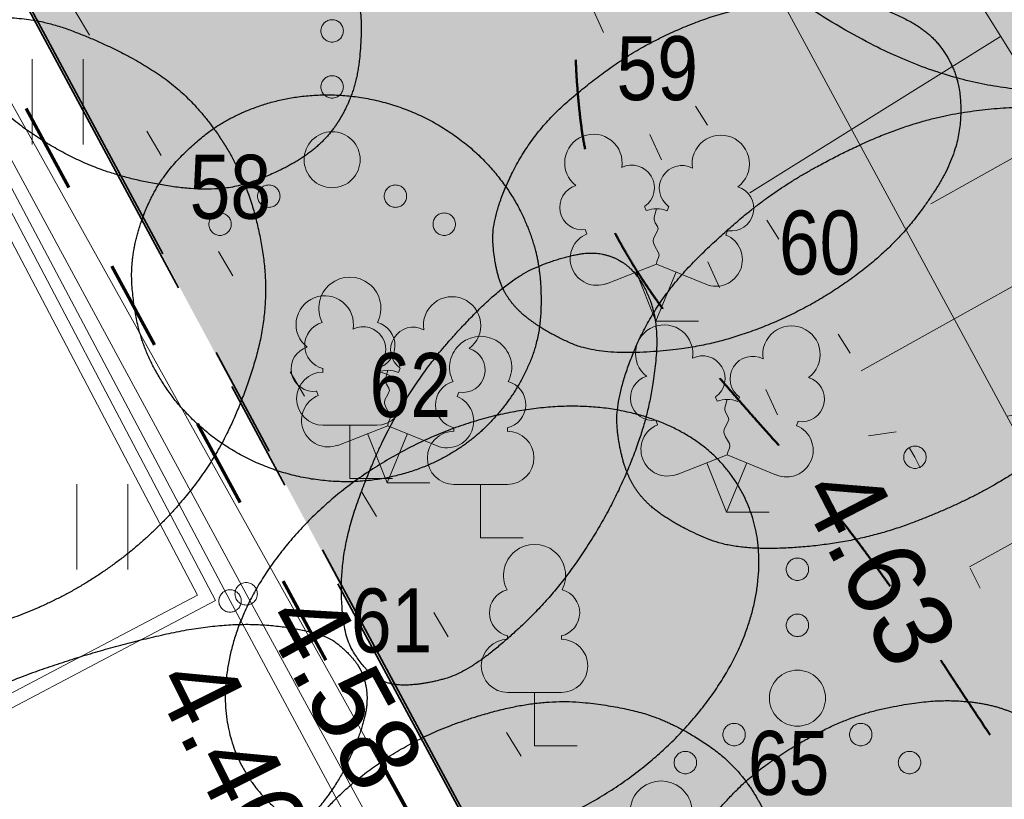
# Model space of a CAD drawing. Header units: metres. Extents: x 538891 to 1080079, y 6588829 to 13178720.
# Tile 258 of 656: x 539827 to 539836, y 6589202 to 6589209. Entities that reach past the tile are written whole.
import ezdxf

# ---------------------------------------------------------------- set-up
doc = ezdxf.new("R2010")
doc.units = ezdxf.units.M
doc.header["$LTSCALE"] = 0.4
for name, pattern in [('KATASTRIPIIR', [17.5, 10, -2.5, 2.5, -2.5]), ('KOLVIK', [3.125, 0.625, -2.5]), ('NOLVAALL', [3, 0.5, -2.5]), ('VW-02 Medium Dashed', [4, 2, -2])]:
    doc.linetypes.add(name, pattern=pattern)
for name, color, linetype in [('DENDRO', 7, 'Continuous'), ('GEO', 7, 'Continuous'), ('KINO_ASENDIPLAAN', 7, 'Continuous'), ('KINO_PINNAKATTED 2', 7, 'Continuous')]:
    doc.layers.add(name, color=color, linetype=linetype)
doc.styles.add('Arial Narrow', font='ARIALN.TTF')
doc.styles.add('HK Explorer Book', font='txt')
doc.linetypes.add('MP_KBL', pattern='A,0,[1,MP_KBL.shx,S=1,R=0,X=0,Y=-0.5],-18.999', length=18.999)
doc.linetypes.add('SI_VKBL', pattern='A,0,[1,SI_VKBL.shx,S=1,R=0,X=0,Y=-1.25],-53.74875', length=53.74875)

# ---------------------------------------------------------------- blocks, each defined once
blk = doc.blocks.new('Landscape Area-226')
at = {"linetype": 'Continuous', "lineweight": 0}
blk.add_hatch(color=254, dxfattribs=at).paths.add_polyline_path([(-67.4667, 134.8177), (-71.4603, 132.7807), (-67.19, 124.86), (0, 0), (5.5527, -10.1407), (15.558, -4.9073), (-6.4218, 38.1565), (-7.3336, 37.6978), (-24.2379, 70.6102), (-25.1285, 70.1556), (-55.7026, 130.0573)])
blk = doc.blocks.new('LEHTP1')
at = {"color": 252, "linetype": 'Continuous', "lineweight": 9, "true_color": 0x888888}
for p, q in [((-0.48, 1.96), (-0.48, 1.9)), ((0.48, 1.96), (0.48, 1.9)), ((0.48, 0.95), (-0.48, 0.95)), ((0, 0), (0, 0.95)), ((0.76, 0), (0, 0))]:
    blk.add_line(p, q, dxfattribs=at)
for centre, radius, start, end in [((0, 3.04), 0.554, 332.5799, 207.4201), ((-0.38, 2.375), 0.425, 105.2441, 257.079), ((0.38, 2.375), 0.425, 282.921, 74.7559), ((-0.475, 1.425), 0.475, 90, 270), ((0.475, 1.425), 0.475, 270, 90)]:
    blk.add_arc(centre, radius, start, end, dxfattribs=at)
blk = doc.blocks.new('LEHTP2')
at = {"color": 252, "linetype": 'Continuous', "lineweight": 9, "true_color": 0x888888}
for p, q in [((-0.17, 1.98), (-0.2, 2.05)), ((0.2, 1.97), (0.23, 2.05)), ((-1.23, 1.56), (-1.26, 1.64)), ((1.25, 1.54), (1.28, 1.62)), ((-0.88, 0.67), (0.01, 1.02)), ((0, 0), (-0.35, 0.88)), ((0, 0), (0.36, 0.88)), ((0.01, 1.02), (0.89, 0.66)), ((0.76, 0), (0, 0))]:
    blk.add_line(p, q, dxfattribs=at)
at = {"color": 252, "linetype": 'Continuous', "lineweight": 9, "true_color": 0x888888, "flags": 128}
blk.add_lwpolyline([(0.01, 2.01), (-0.03, 1.86), (-0.03, 1.82), (-0.01, 1.76), (0.03, 1.69), (0.04, 1.65), (0.01, 1.58), (-0.04, 1.48), (-0.05, 1.43), (-0.04, 1.4), (-0.02, 1.34), (0.05, 1.22), (0.06, 1.18), (0.05, 1.14), (0.02, 1.07), (0.01, 1.02)], dxfattribs=at)
at = {"color": 252, "linetype": 'Continuous', "lineweight": 9, "true_color": 0x888888}
for centre, radius, start, end in [((-1.114, 2.828), 0.512, 350.4856, 111.5002), ((-1.114, 2.828), 0.512, 111.5027, 232.5173), ((1.158, 2.811), 0.512, 67.6168, 188.6314), ((1.158, 2.811), 0.512, 306.5997, 67.6143), ((-0.429, 2.384), 0.403, 305.1345, 116.705), ((0.465, 2.377), 0.403, 62.412, 233.9825), ((-1.312, 2.036), 0.403, 106.2979, 277.8684), ((1.344, 2.015), 0.403, 261.2486, 72.8191), ((0.008, 1.535), 0.475, 66.7655, 111.5015), ((-1.053, 1.117), 0.475, 111.5014, 291.5004), ((1.07, 1.101), 0.475, 247.6166, 67.6155)]:
    blk.add_arc(centre, radius, start, end, dxfattribs=at)
blk = doc.blocks.new('VQSA')
at = {"color": 7, "linetype": 'Continuous', "lineweight": 9, "flags": 128}
for points in [[(0.2, 2.3), (0.199, 2.28), (0.196, 2.261), (0.191, 2.242), (0.185, 2.223), (0.176, 2.206), (0.166, 2.189), (0.155, 2.173), (0.141, 2.159), (0.127, 2.145), (0.111, 2.134), (0.094, 2.124), (0.077, 2.115), (0.058, 2.109), (0.039, 2.104), (0.02, 2.101), (0, 2.1), (-0.02, 2.101), (-0.039, 2.104), (-0.058, 2.109), (-0.077, 2.115), (-0.094, 2.124), (-0.111, 2.134), (-0.127, 2.145), (-0.141, 2.159), (-0.155, 2.173), (-0.166, 2.189), (-0.176, 2.206), (-0.185, 2.223), (-0.191, 2.242), (-0.196, 2.261), (-0.199, 2.28), (-0.2, 2.3), (-0.199, 2.32), (-0.196, 2.339), (-0.191, 2.358), (-0.185, 2.377), (-0.176, 2.394), (-0.166, 2.411), (-0.155, 2.427), (-0.141, 2.441), (-0.127, 2.455), (-0.111, 2.466), (-0.094, 2.476), (-0.077, 2.485), (-0.058, 2.491), (-0.039, 2.496), (-0.02, 2.499), (0, 2.5), (0.02, 2.499), (0.039, 2.496), (0.058, 2.491), (0.077, 2.485), (0.094, 2.476), (0.111, 2.466), (0.127, 2.455), (0.141, 2.441), (0.155, 2.427), (0.166, 2.411), (0.176, 2.394), (0.185, 2.377), (0.191, 2.358), (0.196, 2.339), (0.199, 2.32)], [(0.2, 1.3), (0.199, 1.28), (0.196, 1.261), (0.191, 1.242), (0.185, 1.223), (0.176, 1.206), (0.166, 1.189), (0.155, 1.173), (0.141, 1.159), (0.127, 1.145), (0.111, 1.134), (0.094, 1.124), (0.077, 1.115), (0.058, 1.109), (0.039, 1.104), (0.02, 1.101), (0, 1.1), (-0.02, 1.101), (-0.039, 1.104), (-0.058, 1.109), (-0.077, 1.115), (-0.094, 1.124), (-0.111, 1.134), (-0.127, 1.145), (-0.141, 1.159), (-0.155, 1.173), (-0.166, 1.189), (-0.176, 1.206), (-0.185, 1.223), (-0.191, 1.242), (-0.196, 1.261), (-0.199, 1.28), (-0.2, 1.3), (-0.199, 1.32), (-0.196, 1.339), (-0.191, 1.358), (-0.185, 1.377), (-0.176, 1.394), (-0.166, 1.411), (-0.155, 1.427), (-0.141, 1.441), (-0.127, 1.455), (-0.111, 1.466), (-0.094, 1.476), (-0.077, 1.485), (-0.058, 1.491), (-0.039, 1.496), (-0.02, 1.499), (0, 1.5), (0.02, 1.499), (0.039, 1.496), (0.058, 1.491), (0.077, 1.485), (0.094, 1.476), (0.111, 1.466), (0.127, 1.455), (0.141, 1.441), (0.155, 1.427), (0.166, 1.411), (0.176, 1.394), (0.185, 1.377), (0.191, 1.358), (0.196, 1.339), (0.199, 1.32)], [(0.5, 0), (0.498, -0.049), (0.49, -0.098), (0.478, -0.145), (0.462, -0.191), (0.441, -0.236), (0.416, -0.278), (0.387, -0.317), (0.354, -0.354), (0.317, -0.387), (0.278, -0.416), (0.236, -0.441), (0.191, -0.462), (0.145, -0.478), (0.098, -0.49), (0.049, -0.498), (0, -0.5), (-0.049, -0.498), (-0.098, -0.49), (-0.145, -0.478), (-0.191, -0.462), (-0.236, -0.441), (-0.278, -0.416), (-0.317, -0.387), (-0.354, -0.354), (-0.387, -0.317), (-0.416, -0.278), (-0.441, -0.236), (-0.462, -0.191), (-0.478, -0.145), (-0.49, -0.098), (-0.498, -0.049), (-0.5, 0), (-0.498, 0.049), (-0.49, 0.098), (-0.478, 0.145), (-0.462, 0.191), (-0.441, 0.236), (-0.416, 0.278), (-0.387, 0.317), (-0.354, 0.354), (-0.317, 0.387), (-0.278, 0.416), (-0.236, 0.441), (-0.191, 0.462), (-0.145, 0.478), (-0.098, 0.49), (-0.049, 0.498), (0, 0.5), (0.049, 0.498), (0.098, 0.49), (0.145, 0.478), (0.191, 0.462), (0.236, 0.441), (0.278, 0.416), (0.317, 0.387), (0.354, 0.354), (0.387, 0.317), (0.416, 0.278), (0.441, 0.236), (0.462, 0.191), (0.478, 0.145), (0.49, 0.098), (0.498, 0.049)], [(-0.93, -0.65), (-0.931, -0.67), (-0.934, -0.689), (-0.939, -0.708), (-0.945, -0.727), (-0.954, -0.744), (-0.964, -0.761), (-0.975, -0.777), (-0.989, -0.791), (-1.003, -0.805), (-1.019, -0.816), (-1.036, -0.826), (-1.053, -0.835), (-1.072, -0.841), (-1.091, -0.846), (-1.11, -0.849), (-1.13, -0.85), (-1.15, -0.849), (-1.169, -0.846), (-1.188, -0.841), (-1.207, -0.835), (-1.224, -0.826), (-1.241, -0.816), (-1.257, -0.805), (-1.271, -0.791), (-1.285, -0.777), (-1.296, -0.761), (-1.306, -0.744), (-1.315, -0.727), (-1.321, -0.708), (-1.326, -0.689), (-1.329, -0.67), (-1.33, -0.65), (-1.329, -0.63), (-1.326, -0.611), (-1.321, -0.592), (-1.315, -0.573), (-1.306, -0.556), (-1.296, -0.539), (-1.285, -0.523), (-1.271, -0.509), (-1.257, -0.495), (-1.241, -0.484), (-1.224, -0.474), (-1.207, -0.465), (-1.188, -0.459), (-1.169, -0.454), (-1.15, -0.451), (-1.13, -0.45), (-1.11, -0.451), (-1.091, -0.454), (-1.072, -0.459), (-1.053, -0.465), (-1.036, -0.474), (-1.019, -0.484), (-1.003, -0.495), (-0.989, -0.509), (-0.975, -0.523), (-0.964, -0.539), (-0.954, -0.556), (-0.945, -0.573), (-0.939, -0.592), (-0.934, -0.611), (-0.931, -0.63)], [(1.33, -0.65), (1.329, -0.67), (1.326, -0.689), (1.321, -0.708), (1.315, -0.727), (1.306, -0.744), (1.296, -0.761), (1.285, -0.777), (1.271, -0.791), (1.257, -0.805), (1.241, -0.816), (1.224, -0.826), (1.207, -0.835), (1.188, -0.841), (1.169, -0.846), (1.15, -0.849), (1.13, -0.85), (1.11, -0.849), (1.091, -0.846), (1.072, -0.841), (1.053, -0.835), (1.036, -0.826), (1.019, -0.816), (1.003, -0.805), (0.989, -0.791), (0.975, -0.777), (0.964, -0.761), (0.954, -0.744), (0.945, -0.727), (0.939, -0.708), (0.934, -0.689), (0.931, -0.67), (0.93, -0.65), (0.931, -0.63), (0.934, -0.611), (0.939, -0.592), (0.945, -0.573), (0.954, -0.556), (0.964, -0.539), (0.975, -0.523), (0.989, -0.509), (1.003, -0.495), (1.019, -0.484), (1.036, -0.474), (1.053, -0.465), (1.072, -0.459), (1.091, -0.454), (1.11, -0.451), (1.13, -0.45), (1.15, -0.451), (1.169, -0.454), (1.188, -0.459), (1.207, -0.465), (1.224, -0.474), (1.241, -0.484), (1.257, -0.495), (1.271, -0.509), (1.285, -0.523), (1.296, -0.539), (1.306, -0.556), (1.315, -0.573), (1.321, -0.592), (1.326, -0.611), (1.329, -0.63)], [(-1.8, -1.15), (-1.801, -1.17), (-1.804, -1.189), (-1.809, -1.208), (-1.815, -1.227), (-1.824, -1.244), (-1.834, -1.261), (-1.845, -1.277), (-1.859, -1.291), (-1.873, -1.305), (-1.889, -1.316), (-1.906, -1.326), (-1.923, -1.335), (-1.942, -1.341), (-1.961, -1.346), (-1.98, -1.349), (-2, -1.35), (-2.02, -1.349), (-2.039, -1.346), (-2.058, -1.341), (-2.077, -1.335), (-2.094, -1.326), (-2.111, -1.316), (-2.127, -1.305), (-2.141, -1.291), (-2.155, -1.277), (-2.166, -1.261), (-2.176, -1.244), (-2.185, -1.227), (-2.191, -1.208), (-2.196, -1.189), (-2.199, -1.17), (-2.2, -1.15), (-2.199, -1.13), (-2.196, -1.111), (-2.191, -1.092), (-2.185, -1.073), (-2.176, -1.056), (-2.166, -1.039), (-2.155, -1.023), (-2.141, -1.009), (-2.127, -0.995), (-2.111, -0.984), (-2.094, -0.974), (-2.077, -0.965), (-2.058, -0.959), (-2.039, -0.954), (-2.02, -0.951), (-2, -0.95), (-1.98, -0.951), (-1.961, -0.954), (-1.942, -0.959), (-1.923, -0.965), (-1.906, -0.974), (-1.889, -0.984), (-1.873, -0.995), (-1.859, -1.009), (-1.845, -1.023), (-1.834, -1.039), (-1.824, -1.056), (-1.815, -1.073), (-1.809, -1.092), (-1.804, -1.111), (-1.801, -1.13)], [(2.2, -1.15), (2.199, -1.17), (2.196, -1.189), (2.191, -1.208), (2.185, -1.227), (2.176, -1.244), (2.166, -1.261), (2.155, -1.277), (2.141, -1.291), (2.127, -1.305), (2.111, -1.316), (2.094, -1.326), (2.077, -1.335), (2.058, -1.341), (2.039, -1.346), (2.02, -1.349), (2, -1.35), (1.98, -1.349), (1.961, -1.346), (1.942, -1.341), (1.923, -1.335), (1.906, -1.326), (1.889, -1.316), (1.873, -1.305), (1.859, -1.291), (1.845, -1.277), (1.834, -1.261), (1.824, -1.244), (1.815, -1.227), (1.809, -1.208), (1.804, -1.189), (1.801, -1.17), (1.8, -1.15), (1.801, -1.13), (1.804, -1.111), (1.809, -1.092), (1.815, -1.073), (1.824, -1.056), (1.834, -1.039), (1.845, -1.023), (1.859, -1.009), (1.873, -0.995), (1.889, -0.984), (1.906, -0.974), (1.923, -0.965), (1.942, -0.959), (1.961, -0.954), (1.98, -0.951), (2, -0.95), (2.02, -0.951), (2.039, -0.954), (2.058, -0.959), (2.077, -0.965), (2.094, -0.974), (2.111, -0.984), (2.127, -0.995), (2.141, -1.009), (2.155, -1.023), (2.166, -1.039), (2.176, -1.056), (2.185, -1.073), (2.191, -1.092), (2.196, -1.111), (2.199, -1.13)]]:
    blk.add_lwpolyline(points, close=True, dxfattribs=at)
blk = doc.blocks.new('HEIN')
at = {"color": 7, "linetype": 'Continuous', "lineweight": 9}
for p, q in [((-0.455, 0.761), (-0.455, -0.761)), ((0.455, 0.761), (0.455, -0.761))]:
    blk.add_line(p, q, dxfattribs=at)

msp = doc.modelspace()

# ---------------------------------------------------------------- hatches: boundary and pattern name
at = {"layer": 'DENDRO', "linetype": 'Continuous', "lineweight": 0, "true_color": 0xff9f7f}
msp.add_hatch(color=21, dxfattribs=at).paths.add_polyline_path([(539832.1264, 6589223.9758), (539832.0564, 6589224.0308), (539831.9855, 6589224.0844), (539831.9135, 6589224.1367), (539831.8406, 6589224.1877), (539831.7666, 6589224.2373), (539831.6917, 6589224.2856), (539831.6158, 6589224.3326), (539831.5388, 6589224.3782), (539831.463, 6589224.4217), (539831.3902, 6589224.4621), (539831.3205, 6589224.4994), (539831.254, 6589224.5338), (539831.1905, 6589224.5651), (539831.1302, 6589224.5933), (539831.073, 6589224.6186), (539831.0188, 6589224.6408), (539830.9677, 6589224.6609), (539830.9194, 6589224.6798), (539830.8739, 6589224.6974), (539830.8313, 6589224.7139), (539830.7916, 6589224.7291), (539830.7547, 6589224.7432), (539830.7207, 6589224.756), (539830.6895, 6589224.7676), (539830.6606, 6589224.7783), (539830.6336, 6589224.7883), (539830.6085, 6589224.7977), (539830.5853, 6589224.8063), (539830.5639, 6589224.8143), (539830.5444, 6589224.8216), (539830.5268, 6589224.8283), (539830.511, 6589224.8342), (539830.4941, 6589224.8406), (539830.4731, 6589224.8485), (539830.448, 6589224.858), (539830.4188, 6589224.869), (539830.3855, 6589224.8815), (539830.348, 6589224.8955), (539830.3064, 6589224.911), (539830.2608, 6589224.9281), (539830.2102, 6589224.9466), (539830.1538, 6589224.9662), (539830.0916, 6589224.9871), (539830.0237, 6589225.0092), (539829.9499, 6589225.0325), (539829.8705, 6589225.057), (539829.7852, 6589225.0828), (539829.6941, 6589225.1097), (539829.5995, 6589225.136), (539829.5034, 6589225.1597), (539829.4058, 6589225.1808), (539829.3068, 6589225.1993), (539829.2063, 6589225.2153), (539829.1044, 6589225.2287), (539829.001, 6589225.2395), (539828.8962, 6589225.2477), (539828.7934, 6589225.2517), (539828.6961, 6589225.2499), (539828.6043, 6589225.2422), (539828.518, 6589225.2286), (539828.4373, 6589225.2092), (539828.362, 6589225.184), (539828.2922, 6589225.1529), (539828.2279, 6589225.1159), (539828.1681, 6589225.0747), (539828.1116, 6589225.0306), (539828.0585, 6589224.9836), (539828.0087, 6589224.9339), (539827.9623, 6589224.8814), (539827.9193, 6589224.826), (539827.8796, 6589224.7678), (539827.8433, 6589224.7068), (539827.8097, 6589224.6433), (539827.778, 6589224.5776), (539827.7482, 6589224.5097), (539827.7205, 6589224.4397), (539827.6947, 6589224.3674), (539827.6709, 6589224.2929), (539827.649, 6589224.2163), (539827.6291, 6589224.1374), (539827.6113, 6589224.0572), (539827.5956, 6589223.9763), (539827.5821, 6589223.8947), (539827.5707, 6589223.8126), (539827.5615, 6589223.7298), (539827.5545, 6589223.6464), (539827.5496, 6589223.5623), (539827.5469, 6589223.4776), (539827.5465, 6589223.393), (539827.5482, 6589223.3091), (539827.5522, 6589223.2259), (539827.5585, 6589223.1435), (539827.5671, 6589223.0618), (539827.5779, 6589222.9808), (539827.5909, 6589222.9006), (539827.6062, 6589222.8211), (539827.6234, 6589222.742), (539827.6418, 6589222.6628), (539827.6616, 6589222.5835), (539827.6827, 6589222.5041), (539827.7051, 6589222.4247), (539827.7289, 6589222.3452), (539827.754, 6589222.2656), (539827.7805, 6589222.1859), (539827.8078, 6589222.1056), (539827.8354, 6589222.0243), (539827.8633, 6589221.9419), (539827.8915, 6589221.8584), (539827.9201, 6589221.7738), (539827.949, 6589221.6882), (539827.9782, 6589221.6014), (539828.0078, 6589221.5136), (539828.0375, 6589221.4225), (539828.0672, 6589221.326), (539828.097, 6589221.2242), (539828.1267, 6589221.1169), (539828.1565, 6589221.0042), (539828.1863, 6589220.8861), (539828.216, 6589220.7626), (539828.2458, 6589220.6338), (539828.2762, 6589220.4967), (539828.3076, 6589220.3485), (539828.34, 6589220.1894), (539828.3735, 6589220.0192), (539828.408, 6589219.838), (539828.4436, 6589219.6457), (539828.4802, 6589219.4424), (539828.5179, 6589219.2281), (539828.5587, 6589219.0075), (539828.6045, 6589218.7856), (539828.6554, 6589218.5623), (539828.7114, 6589218.3376), (539828.7725, 6589218.1114), (539828.8386, 6589217.8839), (539828.9098, 6589217.655), (539828.9862, 6589217.4247), (539829.0653, 6589217.1978), (539829.145, 6589216.9792), (539829.2253, 6589216.7688), (539829.3062, 6589216.5667), (539829.3876, 6589216.3729), (539829.4696, 6589216.1873), (539829.5522, 6589216.0099), (539829.6353, 6589215.8409), (539829.7186, 6589215.678), (539829.8017, 6589215.5193), (539829.8845, 6589215.3648), (539829.967, 6589215.2144), (539830.0493, 6589215.0682), (539830.1313, 6589214.9261), (539830.2131, 6589214.7882), (539830.2946, 6589214.6545), (539830.3765, 6589214.5228), (539830.4592, 6589214.3912), (539830.5429, 6589214.2595), (539830.6275, 6589214.1278), (539830.7129, 6589213.9962), (539830.7993, 6589213.8645), (539830.8867, 6589213.7329), (539830.9749, 6589213.6012), (539831.0628, 6589213.4694), (539831.1493, 6589213.3374), (539831.2343, 6589213.2052), (539831.3178, 6589213.0727), (539831.3999, 6589212.94), (539831.4805, 6589212.8071), (539831.5596, 6589212.6739), (539831.6373, 6589212.5406), (539831.7123, 6589212.4068), (539831.7833, 6589212.2726), (539831.8503, 6589212.1379), (539831.9134, 6589212.0028), (539831.9726, 6589211.8672), (539832.0278, 6589211.7311), (539832.0791, 6589211.5945), (539832.1264, 6589211.4574), (539832.1692, 6589211.3199), (539832.2071, 6589211.1819), (539832.2401, 6589211.0434), (539832.268, 6589210.9044), (539832.291, 6589210.7649), (539832.3091, 6589210.625), (539832.3222, 6589210.4845), (539832.3303, 6589210.3436), (539832.3354, 6589210.2026), (539832.3393, 6589210.0618), (539832.342, 6589209.9213), (539832.3435, 6589209.7811), (539832.3438, 6589209.6411), (539832.3429, 6589209.5015), (539832.3409, 6589209.362), (539832.3377, 6589209.2229), (539832.3351, 6589209.0844), (539832.3351, 6589208.9469), (539832.3376, 6589208.8105), (539832.3427, 6589208.675), (539832.3504, 6589208.5407), (539832.3606, 6589208.4073), (539832.3733, 6589208.275), (539832.3886, 6589208.1436), (539832.408, 6589208.0137), (539832.4333, 6589207.8853), (539832.4644, 6589207.7587), (539832.5013, 6589207.6336), (539832.544, 6589207.5102), (539832.5925, 6589207.3885), (539832.6469, 6589207.2683), (539832.707, 6589207.1499), (539832.7719, 6589207.0326), (539832.8407, 6589206.9159), (539832.9132, 6589206.8), (539832.9896, 6589206.6847), (539833.0697, 6589206.5701), (539833.1537, 6589206.4562), (539833.2415, 6589206.3429), (539833.333, 6589206.2303), (539833.4271, 6589206.1179), (539833.5226, 6589206.005), (539833.6193, 6589205.8917), (539833.7174, 6589205.778), (539833.8167, 6589205.6638), (539833.9174, 6589205.5492), (539834.0194, 6589205.4342), (539834.1227, 6589205.3187), (539834.2261, 6589205.2023), (539834.3283, 6589205.0843), (539834.4294, 6589204.9647), (539834.5293, 6589204.8436), (539834.628, 6589204.721), (539834.7255, 6589204.5968), (539834.8219, 6589204.471), (539834.9171, 6589204.3437), (539835.0114, 6589204.2151), (539835.1049, 6589204.0855), (539835.1976, 6589203.955), (539835.2895, 6589203.8235), (539835.3807, 6589203.6911), (539835.4711, 6589203.5577), (539835.5607, 6589203.4233), (539835.6496, 6589203.2879), (539835.7397, 6589203.1501), (539835.8333, 6589203.0081), (539835.9302, 6589202.862), (539836.0305, 6589202.7119), (539836.1341, 6589202.5576), (539836.2411, 6589202.3993), (539836.3515, 6589202.2369), (539836.4653, 6589202.0703), (539836.5843, 6589201.9012), (539836.7103, 6589201.7308), (539836.8433, 6589201.5591), (539836.9834, 6589201.3863), (539837.1305, 6589201.2123), (539837.2847, 6589201.037), (539837.4459, 6589200.8605), (539837.6142, 6589200.6828), (539837.7863, 6589200.5089), (539837.9591, 6589200.3438), (539838.1325, 6589200.1874), (539838.3067, 6589200.0399), (539838.4815, 6589199.9011), (539838.657, 6589199.7711), (539838.8332, 6589199.6499), (539839.01, 6589199.5375), (539839.1862, 6589199.4326), (539839.3605, 6589199.3339), (539839.5327, 6589199.2414), (539839.703, 6589199.1552), (539839.8713, 6589199.0753), (539840.0377, 6589199.0015), (539840.2021, 6589198.934), (539840.3645, 6589198.8728), (539840.5265, 6589198.8169), (539840.6897, 6589198.7655), (539840.8541, 6589198.7186), (539841.0196, 6589198.6762), (539841.1864, 6589198.6383), (539841.3543, 6589198.605), (539841.5234, 6589198.5761), (539841.6937, 6589198.5518), (539841.8635, 6589198.5326), (539842.031, 6589198.5194), (539842.1962, 6589198.5119), (539842.3591, 6589198.5104), (539842.5197, 6589198.5147), (539842.6781, 6589198.5249), (539842.8342, 6589198.5409), (539842.988, 6589198.5628), (539843.1378, 6589198.5914), (539843.2819, 6589198.6273), (539843.4203, 6589198.6706), (539843.553, 6589198.7212), (539843.6799, 6589198.7792), (539843.8012, 6589198.8446), (539843.9167, 6589198.9174), (539844.0265, 6589198.9975), (539844.1294, 6589199.0852), (539844.2244, 6589199.1806), (539844.3113, 6589199.2837), (539844.3902, 6589199.3946), (539844.4611, 6589199.5132), (539844.524, 6589199.6396), (539844.5789, 6589199.7737), (539844.6258, 6589199.9155), (539844.6655, 6589200.0634), (539844.6987, 6589200.2157), (539844.7254, 6589200.3724), (539844.7457, 6589200.5335), (539844.7595, 6589200.699), (539844.7668, 6589200.869), (539844.7676, 6589201.0433), (539844.762, 6589201.2221), (539844.7506, 6589201.4036), (539844.7342, 6589201.5863), (539844.7128, 6589201.7701), (539844.6863, 6589201.955), (539844.6548, 6589202.1411), (539844.6183, 6589202.3282), (539844.5768, 6589202.5165), (539844.5302, 6589202.7059), (539844.4793, 6589202.895), (539844.4248, 6589203.0822), (539844.3667, 6589203.2677), (539844.3051, 6589203.4513), (539844.2398, 6589203.6331), (539844.1709, 6589203.8131), (539844.0984, 6589203.9913), (539844.0223, 6589204.1677), (539843.9432, 6589204.3428), (539843.8615, 6589204.5171), (539843.7774, 6589204.6905), (539843.6907, 6589204.8631), (539843.6015, 6589205.0349), (539843.5098, 6589205.2059), (539843.4157, 6589205.3761), (539843.319, 6589205.5454), (539843.2203, 6589205.7146), (539843.1202, 6589205.8844), (539843.0186, 6589206.0546), (539842.9156, 6589206.2254), (539842.8112, 6589206.3968), (539842.7053, 6589206.5687), (539842.5979, 6589206.7411), (539842.4891, 6589206.914), (539842.3777, 6589207.0911), (539842.2623, 6589207.276), (539842.1431, 6589207.4686), (539842.02, 6589207.669), (539841.893, 6589207.8773), (539841.7621, 6589208.0933), (539841.6273, 6589208.317), (539841.4886, 6589208.5486), (539841.3448, 6589208.7916), (539841.1946, 6589209.0499), (539841.0381, 6589209.3235), (539840.8753, 6589209.6122), (539840.7061, 6589209.9162), (539840.5305, 6589210.2355), (539840.3486, 6589210.5699), (539840.1604, 6589210.9196), (539839.9697, 6589211.2792), (539839.7802, 6589211.6434), (539839.592, 6589212.0121), (539839.4051, 6589212.3853), (539839.2196, 6589212.7631), (539839.0353, 6589213.1455), (539838.8523, 6589213.5324), (539838.6705, 6589213.9239), (539838.4896, 6589214.3156), (539838.3087, 6589214.7031), (539838.1281, 6589215.0864), (539837.9477, 6589215.4656), (539837.7674, 6589215.8407), (539837.5873, 6589216.2116), (539837.4074, 6589216.5783), (539837.2277, 6589216.9409), (539837.0461, 6589217.2987), (539836.8606, 6589217.6509), (539836.6712, 6589217.9977), (539836.4779, 6589218.3389), (539836.2807, 6589218.6746), (539836.0796, 6589219.0049), (539835.8746, 6589219.3296), (539835.6657, 6589219.6488), (539835.4562, 6589219.9605), (539835.2496, 6589220.2627), (539835.0457, 6589220.5553), (539834.8447, 6589220.8383), (539834.6465, 6589221.1118), (539834.4511, 6589221.3758), (539834.2586, 6589221.6302), (539834.0688, 6589221.875), (539833.8851, 6589222.1073), (539833.7107, 6589222.3238), (539833.5456, 6589222.5247), (539833.3899, 6589222.71), (539833.2434, 6589222.8796), (539833.1062, 6589223.0335), (539832.9784, 6589223.1717), (539832.8598, 6589223.2943), (539832.7487, 6589223.4053), (539832.6431, 6589223.509), (539832.5431, 6589223.6052), (539832.4487, 6589223.6941), (539832.3598, 6589223.7756), (539832.2764, 6589223.8497), (539832.1986, 6589223.9165)])

# ---------------------------------------------------------------- linework, layer by layer
at = {"layer": 'DENDRO', "color": 20, "linetype": 'VW-02 Medium Dashed', "lineweight": 50, "true_color": 0xff3f3f}
msp.add_open_spline([(539832.1264, 6589223.9758), (539831.8485, 6589224.1984), (539831.2291, 6589224.558), (539830.8085, 6589224.7235), (539830.5704, 6589224.8117), (539830.4517, 6589224.8567), (539830.0699, 6589224.9995), (539829.3184, 6589225.2199), (539828.474, 6589225.2754), (539827.9818, 6589224.9564), (539827.7048, 6589224.4572), (539827.5534, 6589223.8176), (539827.5405, 6589223.1376), (539827.672, 6589222.5047), (539827.889, 6589221.8671), (539828.1266, 6589221.1601), (539828.3651, 6589220.1074), (539828.6708, 6589218.3487), (539829.3016, 6589216.5006), (539829.9691, 6589215.1811), (539830.6202, 6589214.1279), (539831.3296, 6589213.0745), (539831.945, 6589212.0066), (539832.3077, 6589210.9083), (539832.353, 6589209.779), (539832.3223, 6589208.6668), (539832.4548, 6589207.6205), (539832.9592, 6589206.6793), (539833.7069, 6589205.7814), (539834.5386, 6589204.8561), (539835.2957, 6589203.8313), (539836.0035, 6589202.7446), (539836.9271, 6589201.396), (539838.3013, 6589199.9696), (539839.7188, 6589199.1054), (539841.0102, 6589198.6401), (539842.3773, 6589198.4635), (539843.5987, 6589198.6622), (539844.4543, 6589199.3328), (539844.7974, 6589200.4982), (539844.7265, 6589201.946), (539844.3339, 6589203.4658), (539843.7108, 6589204.8697), (539842.9272, 6589206.2212), (539842.0511, 6589207.6068), (539840.926, 6589209.4903), (539839.3948, 6589212.3489), (539837.9462, 6589215.4989), (539836.5091, 6589218.3829), (539834.8222, 6589220.9147), (539833.3154, 6589222.8353), (539832.4042, 6589223.7532), (539832.1264, 6589223.9758)], degree=2, dxfattribs=at)
at = {"layer": 'DENDRO', "color": 82, "linetype": 'Continuous', "lineweight": 25, "true_color": 0x33cc00}
msp.add_open_spline([(539837.5098, 6589208.4849), (539837.5436, 6589208.4908), (539837.5774, 6589208.4967), (539838.2101, 6589208.6141), (539839.5202, 6589209.3359), (539840.3712, 6589210.4554), (539840.777, 6589211.3941), (539840.9456, 6589212.4698), (539840.8257, 6589213.5834), (539840.422, 6589214.6166), (539839.4547, 6589215.9028), (539837.8464, 6589216.6873), (539836.6295, 6589216.7794), (539836.0711, 6589216.698), (539835.5161, 6589216.5873), (539834.3949, 6589216.09), (539833.4767, 6589215.1246), (539832.9823, 6589214.2771), (539832.686, 6589213.2603), (539832.6584, 6589212.1513), (539832.9248, 6589211.0635), (539833.7425, 6589209.6215), (539835.3417, 6589208.6094), (539836.8082, 6589208.3741), (539837.4422, 6589208.473), (539837.476, 6589208.479), (539837.5098, 6589208.4849)], degree=2, knots=[0, 0, 0, 0.002527, 0.002527, 0.049905, 0.097283, 0.144661, 0.192039, 0.239417, 0.286795, 0.334173, 0.381551, 0.428929, 0.476307, 0.523685, 0.571063, 0.618442, 0.66582, 0.713198, 0.760576, 0.807954, 0.855332, 0.90271, 0.950088, 0.997466, 0.997466, 1, 1, 1], dxfattribs=at)
at = {"layer": 'DENDRO', "color": 30, "linetype": 'Continuous', "lineweight": 25, "true_color": 0xff7f00}
for points, knots in [([(539826.5746, 6589210.7071), (539826.5659, 6589210.6948), (539826.5572, 6589210.6825), (539826.3955, 6589210.4492), (539826.3328, 6589209.9223), (539826.3942, 6589209.4948), (539826.641, 6589208.8847), (539827.1741, 6589208.2912), (539827.7162, 6589207.9072), (539828.3034, 6589207.6618), (539829.1455, 6589207.5334), (539829.7051, 6589207.7244), (539830.1001, 6589207.9855), (539830.3318, 6589208.3482), (539830.426, 6589208.7402), (539830.4273, 6589209.3361), (539829.9486, 6589210.2161), (539829.3333, 6589210.7643), (539828.7588, 6589211.0831), (539828.1783, 6589211.2519), (539827.3945, 6589211.2777), (539826.7613, 6589210.9582), (539826.592, 6589210.7316), (539826.5833, 6589210.7193), (539826.5746, 6589210.7071)], [0, 0, 0, 0.002772, 0.002772, 0.055112, 0.107451, 0.15979, 0.212129, 0.264468, 0.316807, 0.369147, 0.421486, 0.473825, 0.526164, 0.578503, 0.630842, 0.683182, 0.735521, 0.78786, 0.840199, 0.892538, 0.944877, 0.997217, 0.997217, 1, 1, 1]), ([(539828.4743, 6589207.3083), (539828.4687, 6589207.2928), (539828.4632, 6589207.2774), (539828.3603, 6589206.9832), (539828.4043, 6589206.4227), (539828.5444, 6589206.0102), (539828.8206, 6589205.5973), (539829.2374, 6589205.2441), (539829.7605, 6589205.0133), (539830.319, 6589204.942), (539830.8361, 6589205.0237), (539831.2603, 6589205.217), (539831.5751, 6589205.4708), (539831.8405, 6589205.8139), (539832.0221, 6589206.243), (539832.0373, 6589206.7596), (539831.9551, 6589207.1559), (539831.7495, 6589207.575), (539831.4015, 6589207.9661), (539830.9243, 6589208.2652), (539830.3734, 6589208.4183), (539829.827, 6589208.4096), (539829.3522, 6589208.2657), (539828.9826, 6589208.0361), (539828.5957, 6589207.6293), (539828.4854, 6589207.3393), (539828.4798, 6589207.3238), (539828.4743, 6589207.3083)], [0, 0, 0, 0.002389, 0.002389, 0.047626, 0.092863, 0.1381, 0.183337, 0.228574, 0.27381, 0.319047, 0.364284, 0.409521, 0.454758, 0.499995, 0.545231, 0.590468, 0.635705, 0.680942, 0.726179, 0.771415, 0.816652, 0.861889, 0.907126, 0.952363, 0.9976, 0.9976, 1, 1, 1]), ([(539832.7445, 6589206.9271), (539832.7365, 6589206.9318), (539832.7286, 6589206.9365), (539832.5774, 6589207.0217), (539832.2186, 6589206.971), (539831.7607, 6589206.78), (539831.1943, 6589206.2178), (539830.8366, 6589205.7331), (539830.542, 6589205.1891), (539830.2475, 6589204.372), (539830.2523, 6589203.6212), (539830.4389, 6589203.3014), (539830.6484, 6589203.147), (539830.9629, 6589203.1455), (539831.3736, 6589203.2584), (539831.9264, 6589203.7234), (539832.2984, 6589204.1579), (539832.6301, 6589204.6803), (539832.8793, 6589205.229), (539833.0249, 6589205.7388), (539833.0856, 6589206.377), (539832.906, 6589206.8245), (539832.7604, 6589206.9178), (539832.7524, 6589206.9225), (539832.7445, 6589206.9271)], [0, 0, 0, 0.002778, 0.002778, 0.055117, 0.107456, 0.159794, 0.212133, 0.264471, 0.31681, 0.369149, 0.421487, 0.473826, 0.526164, 0.578503, 0.630842, 0.68318, 0.735519, 0.787858, 0.840196, 0.892535, 0.944873, 0.997212, 0.997212, 1, 1, 1]), ([(539833.99, 6589202.0792), (539833.9812, 6589202.0952), (539833.9725, 6589202.1112), (539833.8042, 6589202.4124), (539833.2838, 6589202.7734), (539832.8094, 6589202.948), (539832.0584, 6589203.0293), (539831.1917, 6589202.7995), (539830.5393, 6589202.443), (539830.0106, 6589201.9612), (539829.4854, 6589201.1454), (539829.4247, 6589200.4484), (539829.5136, 6589199.8859), (539829.7842, 6589199.4386), (539830.1494, 6589199.1198), (539830.7703, 6589198.785), (539831.9106, 6589198.797), (539832.7681, 6589199.1388), (539833.3676, 6589199.5661), (539833.8134, 6589200.0835), (539834.2043, 6589200.8954), (539834.1652, 6589201.7418), (539834.0075, 6589202.0471), (539833.9987, 6589202.0631), (539833.99, 6589202.0792)], [0, 0, 0, 0.002773, 0.002773, 0.055112, 0.107451, 0.15979, 0.212129, 0.264468, 0.316807, 0.369147, 0.421486, 0.473825, 0.526164, 0.578503, 0.630842, 0.683182, 0.735521, 0.78786, 0.840199, 0.892538, 0.944877, 0.997217, 0.997217, 1, 1, 1])]:
    msp.add_open_spline(points, degree=2, knots=knots, dxfattribs=at)
at = {"layer": 'DENDRO', "color": 25, "linetype": 'Continuous', "lineweight": 25, "true_color": 0x995f4c}
for points, knots in [([(539835.6876, 6589208.6925), (539835.6822, 6589208.7034), (539835.6767, 6589208.7143), (539835.5711, 6589208.9181), (539835.1936, 6589209.1494), (539834.6492, 6589209.3176), (539833.8125, 6589209.2), (539833.2192, 6589208.996), (539832.6582, 6589208.6832), (539831.9608, 6589208.0972), (539831.59, 6589207.3427), (539831.6131, 6589206.8763), (539831.7414, 6589206.5575), (539832.0492, 6589206.3091), (539832.5085, 6589206.0996), (539833.2832, 6589206.1307), (539833.8654, 6589206.2733), (539834.4519, 6589206.5354), (539834.9708, 6589206.8884), (539835.3685, 6589207.284), (539835.7471, 6589207.8745), (539835.7948, 6589208.4631), (539835.6985, 6589208.6707), (539835.6931, 6589208.6816), (539835.6876, 6589208.6925)], [0, 0, 0, 0.002779, 0.002779, 0.055118, 0.107456, 0.159795, 0.212134, 0.264472, 0.316811, 0.369149, 0.421488, 0.473826, 0.526165, 0.578503, 0.630842, 0.68318, 0.735519, 0.787857, 0.840196, 0.892534, 0.944873, 0.997211, 0.997211, 1, 1, 1]), ([(539829.1933, 6589207.9918), (539829.1805, 6589208.0115), (539829.1676, 6589208.0312), (539828.9226, 6589208.4001), (539828.2584, 6589208.8329), (539827.3703, 6589209.1623), (539826.1663, 6589208.9993), (539825.3628, 6589208.6684), (539824.654, 6589208.1422), (539823.8569, 6589207.137), (539823.6219, 6589205.8128), (539823.852, 6589204.9833), (539824.1827, 6589204.4066), (539824.7488, 6589203.947), (539825.5266, 6589203.5485), (539826.6752, 6589203.5613), (539827.4878, 6589203.7832), (539828.2561, 6589204.2177), (539828.8843, 6589204.8179), (539829.3128, 6589205.5006), (539829.6298, 6589206.5316), (539829.4514, 6589207.5773), (539829.2189, 6589207.9523), (539829.2061, 6589207.9721), (539829.1933, 6589207.9918)], [0, 0, 0, 0.00278, 0.00278, 0.055118, 0.107457, 0.159795, 0.212133, 0.264472, 0.31681, 0.369149, 0.421487, 0.473826, 0.526164, 0.578503, 0.630841, 0.68318, 0.735518, 0.787857, 0.840195, 0.892534, 0.944872, 0.997211, 0.997211, 1, 1, 1]), ([(539837.6777, 6589207.7122), (539837.6708, 6589207.7244), (539837.6639, 6589207.7366), (539837.5302, 6589207.9638), (539836.9376, 6589208.2972), (539836.13, 6589208.3163), (539835.3192, 6589208.1722), (539834.4483, 6589207.7692), (539833.8155, 6589207.3383), (539833.0568, 6589206.5936), (539832.6837, 6589205.7047), (539832.7367, 6589205.1732), (539832.9032, 6589204.8148), (539833.2702, 6589204.5496), (539833.8044, 6589204.3365), (539834.8543, 6589204.416), (539835.7257, 6589204.7344), (539836.3991, 6589205.1166), (539837.2689, 6589205.8331), (539837.794, 6589206.7802), (539837.814, 6589207.4553), (539837.6916, 6589207.6878), (539837.6847, 6589207.7), (539837.6777, 6589207.7122)], [0, 0, 0, 0.00294, 0.00294, 0.058168, 0.113396, 0.168625, 0.223853, 0.279082, 0.33431, 0.389539, 0.444767, 0.499996, 0.555224, 0.610453, 0.665681, 0.72091, 0.776138, 0.831366, 0.886595, 0.941823, 0.997052, 0.997052, 1, 1, 1]), ([(539830.4103, 6589203.3001), (539830.405, 6589203.31), (539830.3996, 6589203.3199), (539830.3366, 6589203.4176), (539830.0716, 6589203.6293), (539829.2341, 6589203.7219), (539828.1599, 6589203.4864), (539827.1079, 6589203.1258), (539825.9888, 6589202.5538), (539825.1596, 6589202.0291), (539824.1133, 6589201.2063), (539823.503, 6589200.415), (539823.2844, 6589199.8324), (539823.3603, 6589199.5409), (539823.4606, 6589199.3867), (539823.7257, 6589199.1748), (539824.5633, 6589199.0822), (539825.6374, 6589199.3178), (539826.6894, 6589199.6784), (539827.8085, 6589200.2503), (539828.6377, 6589200.775), (539829.3339, 6589201.3163), (539830.1147, 6589202.0876), (539830.4073, 6589202.6497), (539830.5112, 6589203.0912), (539830.421, 6589203.2804), (539830.4157, 6589203.2903), (539830.4103, 6589203.3001)], [0, 0, 0, 0.004363, 0.004363, 0.049509, 0.094655, 0.139802, 0.184948, 0.230094, 0.27524, 0.320387, 0.365533, 0.410679, 0.455826, 0.500972, 0.546118, 0.591264, 0.636411, 0.681557, 0.726703, 0.771849, 0.816996, 0.862142, 0.907288, 0.952434, 0.997581, 0.997581, 1, 1, 1]), ([(539836.7244, 6589202.4934), (539836.7187, 6589202.5037), (539836.7131, 6589202.514), (539836.6049, 6589202.7067), (539836.2338, 6589202.9175), (539835.8858, 6589203.0053), (539835.4395, 6589203.0097), (539834.7837, 6589202.8735), (539834.1355, 6589202.5203), (539833.7047, 6589202.1614), (539833.2555, 6589201.5771), (539833.1653, 6589201.1025), (539833.191, 6589200.7827), (539833.3252, 6589200.4811), (539833.6295, 6589200.2512), (539834.0783, 6589200.0644), (539834.9422, 6589200.1449), (539835.613, 6589200.4301), (539836.0938, 6589200.7567), (539836.4641, 6589201.1344), (539836.8115, 6589201.7075), (539836.8356, 6589202.2767), (539836.7356, 6589202.4729), (539836.73, 6589202.4832), (539836.7244, 6589202.4934)], [0, 0, 0, 0.002772, 0.002772, 0.055112, 0.107451, 0.15979, 0.212129, 0.264468, 0.316808, 0.369147, 0.421486, 0.473825, 0.526164, 0.578503, 0.630843, 0.683182, 0.735521, 0.78786, 0.840199, 0.892539, 0.944878, 0.997217, 0.997217, 1, 1, 1])]:
    msp.add_open_spline(points, degree=2, knots=knots, dxfattribs=at)
msp.add_open_spline([(539829.7287, 6589204.3543), (539830.1246, 6589204.8527), (539831.3101, 6589205.5251), (539832.5719, 6589205.6932), (539833.5717, 6589205.3117), (539834.0418, 6589204.4831), (539833.856, 6589203.4292), (539833.0643, 6589202.4325), (539831.8787, 6589201.76), (539830.617, 6589201.592), (539829.6171, 6589201.9734), (539829.1471, 6589202.8021), (539829.3328, 6589203.856), (539829.7287, 6589204.3543)], degree=2, dxfattribs=at)
at = {"layer": 'GEO', "color": 8, "linetype": 'Continuous', "lineweight": 9, "true_color": 0x7d7d7d}
for p, q in [((539836.1312, 6589208.9345), (539833.8936, 6589207.5385)), ((539836.6589, 6589208.0851), (539835.5069, 6589207.4426)), ((539837.146, 6589207.2118), (539834.8855, 6589205.9508)), ((539838.1203, 6589205.4652), (539835.8548, 6589204.2015))]:
    msp.add_line(p, q, dxfattribs=at)
at = {"layer": 'GEO', "color": 35, "linetype": 'KATASTRIPIIR', "lineweight": 35, "true_color": 0xb1703a, "flags": 128}
for points in [[(539661.86, 6589354.25), (539689.49, 6589347.26), (539722.4, 6589286.16), (539729.44, 6589289.96), (539761.7, 6589230.09), (539803.95, 6589252.85), (539808.69, 6589244.05), (539810.06, 6589241.52), (539805.66, 6589239.15), (539809.92, 6589231.22), (539814.33, 6589233.6), (539846.63, 6589173.62), (539831.51, 6589165.47), (539793.57, 6589235.9), (539759.39, 6589217.49), (539797.33, 6589147.06), (539804.37, 6589150.85), (539839.31, 6589086), (539881.52, 6589108.74), (539887.49, 6589097.77), (539826.75, 6589065.04), (539805.41, 6589104.66), (539798.37, 6589100.86), (539782.17, 6589130.94), (539736.15, 6589216.34), (539743.21, 6589220.13), (539720.91, 6589261.51), (539713.87, 6589257.71), (539697.67, 6589287.79), (539661.86, 6589354.25)], [(539909.52, 6589298.37), (539963.84, 6589287.14), (540025.24, 6589164.24), (540045.59, 6589125.76), (540065.9, 6589087.26), (540023.2, 6589062.87), (539981.09, 6589035.92), (539947.18, 6589014.22), (539893.01, 6589114.94), (539881.52, 6589108.74), (539808.69, 6589244.05), (539909.52, 6589298.37)]]:
    msp.add_lwpolyline(points, dxfattribs=at)
at = {"layer": 'GEO', "color": 8, "linetype": 'SI_VKBL', "lineweight": 9, "true_color": 0x7d7d7d, "flags": 128}
msp.add_lwpolyline([(539803.1195, 6589259.0032), (539806.7885, 6589252.1968), (539809.7763, 6589247.0582), (539811.2703, 6589244.9567), (539813.5226, 6589242.4874), (539815.8675, 6589241.0552), (539817.7171, 6589240.4048), (539817.8847, 6589239.3354), (539821.3245, 6589233.0232), (539846.6839, 6589186.1342), (539851.1872, 6589178.0271), (539860.5927, 6589159.6673), (539864.944, 6589150.546), (539876.7896, 6589132.7701), (539880.695, 6589124.9487), (539885.0572, 6589114.9424), (539891.4312, 6589101.9859), (539894.1238, 6589096.8287), (539898.5026, 6589085.0296), (539906.2816, 6589072.3686), (539911.8734, 6589062.4508), (539930.3202, 6589026.6802), (539934.1068, 6589021.6489), (539940.8802, 6589011.8014), (539941.97, 6589011.0603), (539943.36, 6589010.9872), (539972.9864, 6589029.2298), (539980.0117, 6589033.6053), (539981.4607, 6589033.4791), (539984.6163, 6589029.1589), (539986.8265, 6589025.4678)], dxfattribs=at)
at = {"layer": 'GEO', "color": 8, "linetype": 'Continuous', "lineweight": 9, "true_color": 0x7d7d7d, "flags": 128}
for points in [[(539788.8247, 6589241.4506), (539796.998, 6589245.802), (539804.742, 6589249.934), (539806.862, 6589245.867), (539809.363, 6589241.143), (539805.754, 6589239.172), (539805.454, 6589238.9516), (539805.3308, 6589238.6426), (539805.2685, 6589238.3171), (539805.378, 6589237.936), (539809.209, 6589230.936), (539809.4073, 6589230.7071), (539809.7747, 6589230.5825), (539810.0949, 6589230.5394), (539810.4457, 6589230.708), (539813.926, 6589232.659), (539817.79, 6589225.518), (539821.379, 6589218.868), (539826.812, 6589208.742), (539829.4, 6589203.961), (539833.234, 6589196.926), (539836.25, 6589191.262), (539841.544, 6589181.442), (539842.936, 6589178.813)], [(539788.9118, 6589241.3334), (539797.113, 6589245.712), (539804.647, 6589249.744), (539806.756, 6589245.817), (539809.194, 6589241.217), (539805.683, 6589239.295), (539805.3468, 6589239.0319), (539805.206, 6589238.679), (539805.136, 6589238.313), (539805.245, 6589237.888), (539809.096, 6589230.873), (539809.332, 6589230.596), (539809.745, 6589230.456), (539810.116, 6589230.406), (539810.505, 6589230.593), (539813.88, 6589232.457), (539817.685, 6589225.438), (539821.252, 6589218.785), (539826.768, 6589208.597), (539829.256, 6589203.897), (539833.025, 6589196.886), (539836.086, 6589191.219), (539841.362, 6589181.465), (539842.853, 6589178.707)], [(539821.768, 6589239.166), (539821.481, 6589237.047), (539822.784, 6589232.699), (539825.053, 6589227.374), (539830.786, 6589217.502), (539836.64, 6589208.119), (539840.837, 6589200.595), (539846.879, 6589191.352), (539849.582, 6589184.484)], [(539823.917, 6589206.825), (539823.598, 6589206.568), (539823.3092, 6589206.2079), (539823.085, 6589205.592), (539823.05, 6589205.098), (539823.226, 6589204.382), (539823.484, 6589203.671), (539823.963, 6589203.117), (539824.625, 6589202.618), (539825.299, 6589202.298), (539826.182, 6589202.349), (539829.127, 6589203.9), (539826.8, 6589208.323), (539823.917, 6589206.825)]]:
    msp.add_lwpolyline(points, dxfattribs=at)
at = {"layer": 'GEO', "color": 8, "linetype": 'NOLVAALL', "lineweight": 9, "true_color": 0x7d7d7d, "flags": 128}
msp.add_lwpolyline([(539849.582, 6589184.484), (539844.585, 6589189.358), (539837.58, 6589200.741), (539835.367, 6589205.18), (539830.976, 6589212.209), (539829.102, 6589216.935), (539823.533, 6589226.871), (539821.175, 6589230.91), (539819.809, 6589236.389), (539819.297, 6589239.52)], dxfattribs=at)
at = {"layer": 'GEO', "color": 252, "linetype": 'KOLVIK', "lineweight": 9, "true_color": 0x888888, "flags": 128}
msp.add_lwpolyline([(539815.387, 6589231.342), (539816.3185, 6589234.0567), (539818.7586, 6589234.0567), (539821.342, 6589230.03), (539828.703, 6589217.523), (539834.268, 6589205.275), (539837.549, 6589205.741), (539839.264, 6589201.078), (539836.121, 6589201.211), (539839.23, 6589193.75), (539843.592, 6589188.562), (539846.782, 6589184.357), (539845.1341, 6589182.6173), (539842.684, 6589182.279), (539837.445, 6589191.487), (539835.06, 6589197.388), (539831.484, 6589203.104), (539827.545, 6589209.714), (539822.564, 6589219.735), (539818.462, 6589225.414), (539815.387, 6589231.342)], dxfattribs=at)
at = {"layer": 'GEO', "color": 8, "linetype": 'MP_KBL', "lineweight": 9, "true_color": 0x7d7d7d, "flags": 128}
msp.add_lwpolyline([(539844.97, 6589176.286), (539844.5821, 6589176.0968), (539838.4389, 6589187.3773), (539832.4958, 6589198.7127), (539832.465, 6589199.498), (539832.0629, 6589199.8078), (539826.0638, 6589210.5692), (539821.5065, 6589219.3966), (539820.157, 6589222.478)], dxfattribs=at)
at = {"layer": 'GEO', "color": 8, "linetype": 'Continuous', "lineweight": 9, "true_color": 0x7d7d7d, "flags": 128}
for points in [[(539823.983, 6589206.724), (539823.6834, 6589206.4827), (539823.4152, 6589206.1483), (539823.2035, 6589205.5668), (539823.171, 6589205.1083), (539823.341, 6589204.4169), (539823.5893, 6589203.7327), (539824.0454, 6589203.2051), (539824.6875, 6589202.7212), (539825.3227, 6589202.4196), (539826.1491, 6589202.4673), (539828.965, 6589203.9503), (539826.7494, 6589208.1615)], [(539835.467, 6589205.18), (539835.4665, 6589205.1702), (539835.4651, 6589205.1605), (539835.4627, 6589205.151), (539835.4594, 6589205.1417), (539835.4552, 6589205.1329), (539835.4501, 6589205.1244), (539835.4443, 6589205.1166), (539835.4377, 6589205.1093), (539835.4304, 6589205.1027), (539835.4226, 6589205.0969), (539835.4141, 6589205.0918), (539835.4053, 6589205.0876), (539835.396, 6589205.0843), (539835.3865, 6589205.0819), (539835.3768, 6589205.0805), (539835.367, 6589205.08), (539835.3572, 6589205.0805), (539835.3475, 6589205.0819), (539835.338, 6589205.0843), (539835.3287, 6589205.0876), (539835.3199, 6589205.0918), (539835.3114, 6589205.0969), (539835.3036, 6589205.1027), (539835.2963, 6589205.1093), (539835.2897, 6589205.1166), (539835.2839, 6589205.1244), (539835.2788, 6589205.1329), (539835.2746, 6589205.1417), (539835.2713, 6589205.151), (539835.2689, 6589205.1605), (539835.2675, 6589205.1702), (539835.267, 6589205.18), (539835.2675, 6589205.1898), (539835.2689, 6589205.1995), (539835.2713, 6589205.209), (539835.2746, 6589205.2183), (539835.2788, 6589205.2271), (539835.2839, 6589205.2356), (539835.2897, 6589205.2434), (539835.2963, 6589205.2507), (539835.3036, 6589205.2573), (539835.3114, 6589205.2631), (539835.3199, 6589205.2682), (539835.3287, 6589205.2724), (539835.338, 6589205.2757), (539835.3475, 6589205.2781), (539835.3572, 6589205.2795), (539835.367, 6589205.28), (539835.3768, 6589205.2795), (539835.3865, 6589205.2781), (539835.396, 6589205.2757), (539835.4053, 6589205.2724), (539835.4141, 6589205.2682), (539835.4226, 6589205.2631), (539835.4304, 6589205.2573), (539835.4377, 6589205.2507), (539835.4443, 6589205.2434), (539835.4501, 6589205.2356), (539835.4552, 6589205.2271), (539835.4594, 6589205.2183), (539835.4627, 6589205.209), (539835.4651, 6589205.1995), (539835.4665, 6589205.1898)], [(539829.356, 6589203.897), (539829.3555, 6589203.8872), (539829.3541, 6589203.8775), (539829.3517, 6589203.868), (539829.3484, 6589203.8587), (539829.3442, 6589203.8499), (539829.3391, 6589203.8414), (539829.3333, 6589203.8336), (539829.3267, 6589203.8263), (539829.3194, 6589203.8197), (539829.3116, 6589203.8139), (539829.3031, 6589203.8088), (539829.2943, 6589203.8046), (539829.285, 6589203.8013), (539829.2755, 6589203.7989), (539829.2658, 6589203.7975), (539829.256, 6589203.797), (539829.2462, 6589203.7975), (539829.2365, 6589203.7989), (539829.227, 6589203.8013), (539829.2177, 6589203.8046), (539829.2089, 6589203.8088), (539829.2004, 6589203.8139), (539829.1926, 6589203.8197), (539829.1853, 6589203.8263), (539829.1787, 6589203.8336), (539829.1729, 6589203.8414), (539829.1678, 6589203.8499), (539829.1636, 6589203.8587), (539829.1603, 6589203.868), (539829.1579, 6589203.8775), (539829.1565, 6589203.8872), (539829.156, 6589203.897), (539829.1565, 6589203.9068), (539829.1579, 6589203.9165), (539829.1603, 6589203.926), (539829.1636, 6589203.9353), (539829.1678, 6589203.9441), (539829.1729, 6589203.9526), (539829.1787, 6589203.9604), (539829.1853, 6589203.9677), (539829.1926, 6589203.9743), (539829.2004, 6589203.9801), (539829.2089, 6589203.9852), (539829.2177, 6589203.9894), (539829.227, 6589203.9927), (539829.2365, 6589203.9951), (539829.2462, 6589203.9965), (539829.256, 6589203.997), (539829.2658, 6589203.9965), (539829.2755, 6589203.9951), (539829.285, 6589203.9927), (539829.2943, 6589203.9894), (539829.3031, 6589203.9852), (539829.3116, 6589203.9801), (539829.3194, 6589203.9743), (539829.3267, 6589203.9677), (539829.3333, 6589203.9604), (539829.3391, 6589203.9526), (539829.3442, 6589203.9441), (539829.3484, 6589203.9353), (539829.3517, 6589203.926), (539829.3541, 6589203.9165), (539829.3555, 6589203.9068)], [(539829.5, 6589203.961), (539829.4995, 6589203.9512), (539829.4981, 6589203.9415), (539829.4957, 6589203.932), (539829.4924, 6589203.9227), (539829.4882, 6589203.9139), (539829.4831, 6589203.9054), (539829.4773, 6589203.8976), (539829.4707, 6589203.8903), (539829.4634, 6589203.8837), (539829.4556, 6589203.8779), (539829.4471, 6589203.8728), (539829.4383, 6589203.8686), (539829.429, 6589203.8653), (539829.4195, 6589203.8629), (539829.4098, 6589203.8615), (539829.4, 6589203.861), (539829.3902, 6589203.8615), (539829.3805, 6589203.8629), (539829.371, 6589203.8653), (539829.3617, 6589203.8686), (539829.3529, 6589203.8728), (539829.3444, 6589203.8779), (539829.3366, 6589203.8837), (539829.3293, 6589203.8903), (539829.3227, 6589203.8976), (539829.3169, 6589203.9054), (539829.3118, 6589203.9139), (539829.3076, 6589203.9227), (539829.3043, 6589203.932), (539829.3019, 6589203.9415), (539829.3005, 6589203.9512), (539829.3, 6589203.961), (539829.3005, 6589203.9708), (539829.3019, 6589203.9805), (539829.3043, 6589203.99), (539829.3076, 6589203.9993), (539829.3118, 6589204.0081), (539829.3169, 6589204.0166), (539829.3227, 6589204.0244), (539829.3293, 6589204.0317), (539829.3366, 6589204.0383), (539829.3444, 6589204.0441), (539829.3529, 6589204.0492), (539829.3617, 6589204.0534), (539829.371, 6589204.0567), (539829.3805, 6589204.0591), (539829.3902, 6589204.0605), (539829.4, 6589204.061), (539829.4098, 6589204.0605), (539829.4195, 6589204.0591), (539829.429, 6589204.0567), (539829.4383, 6589204.0534), (539829.4471, 6589204.0492), (539829.4556, 6589204.0441), (539829.4634, 6589204.0383), (539829.4707, 6589204.0317), (539829.4773, 6589204.0244), (539829.4831, 6589204.0166), (539829.4882, 6589204.0081), (539829.4924, 6589203.9993), (539829.4957, 6589203.99), (539829.4981, 6589203.9805), (539829.4995, 6589203.9708)]]:
    msp.add_lwpolyline(points, close=True, dxfattribs=at)
at = {"layer": 'KINO_ASENDIPLAAN', "color": 140, "linetype": 'VW-02 Medium Dashed', "lineweight": 70, "true_color": 0x00bfff, "flags": 128}
msp.add_lwpolyline([(539941.0048, 6589300.3454), (539940.5217, 6589296.9546), (539974.3604, 6589288.4827), (539975.01, 6589291.078), (540000.3128, 6589286.6251), (540002.9731, 6589249.9773), (539993.0762, 6589225.0232), (540063.9301, 6589088.0629), (540060.1052, 6589086.0133), (540027.1158, 6589148.1533), (539896.3148, 6589081.3922), (539881.52, 6589108.74), (539807.2305, 6589245.4858), (539909.52, 6589298.37), (539917.166, 6589297.2556), (539927.194, 6589303.7472)], close=True, dxfattribs=at)

# ---------------------------------------------------------------- block references
at = {"layer": 'GEO', "color": 8, "true_color": 0x7d7d7d, "xscale": 0.5, "yscale": 0.5, "zscale": 0.5}
for name, p in [('VQSA', (539830.1669, 6589207.8347)), ('HEIN', (539827.719, 6589208.3521)), ('LEHTP2', (539833.055, 6589206.393)), ('LEHTP1', (539830.325, 6589204.99)), ('LEHTP2', (539830.658, 6589204.951)), ('LEHTP2', (539833.686, 6589204.691)), ('LEHTP1', (539831.492, 6589204.462)), ('HEIN', (539828.1157, 6589204.5586)), ('LEHTP1', (539831.973, 6589202.605)), ('VQSA', (539834.3184, 6589203.0299)), ('LEHTP1', (539833.102, 6589200.494))]:
    msp.add_blockref(name, p, dxfattribs=at)
at = {"layer": 'KINO_PINNAKATTED 2', "color": 7}
msp.add_blockref('Landscape Area-226', (539881.52, 6589108.74), dxfattribs=at)

# ---------------------------------------------------------------- texts
at = {"layer": 'DENDRO', "color": 250, "true_color": 0x333333, "char_height": 0.57083, "attachment_point": 1, "line_spacing_factor": 2.63829, "style": 'Arial Narrow'}
for s, insert, width in [('59', (539832.7041, 6589208.9376), 0.885427), ('60', (539834.1524, 6589207.3814), 0.719411)]:
    msp.add_mtext(s, dxfattribs=dict(at, insert=insert, width=width))
for s, insert in [('58', (539828.8951, 6589207.8789)), ('62', (539830.5, 6589206.1097)), ('61', (539830.3339, 6589204.0088)), ('65', (539833.8757, 6589202.7372))]:
    msp.add_mtext(s, dxfattribs=dict(at, insert=insert))
at = {"layer": 'GEO', "color": 8, "true_color": 0x7d7d7d, "char_height": 0.7, "attachment_point": 7, "line_spacing_factor": 0.25, "style": 'HK Explorer Book'}
for s, insert, rotation in [(' 4.63', (539834.1929, 6589205.0944), 297.30729), (' 4.58', (539829.4, 6589203.961), 298.64782), (' 4.46', (539828.4316, 6589203.4067), 296.5725)]:
    msp.add_mtext(s, dxfattribs=dict(at, insert=insert, rotation=rotation))

doc.saveas('drawing.dxf')
